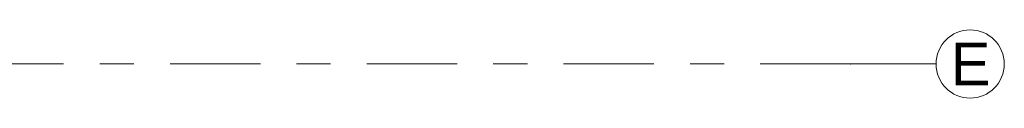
# Model space of a CAD drawing. Header units: metres. Extents: x -3.6 to 84.5, y -11 to 16.8.
# Tile 655 of 656: x 62.501 to 65.385, y 13.05 to 13.25. Entities that reach past the tile are written whole.
import ezdxf

# ---------------------------------------------------------------- set-up
doc = ezdxf.new("R2010")
doc.units = ezdxf.units.M
doc.header["$MEASUREMENT"] = 0
doc.linetypes.add('Strichlinie doppelt', pattern=[0.546806, 0.264583, -0.105833, 0.070556, -0.105833])
doc.layers.add('451 - Universal.Achsen Raster', color=7, linetype='Continuous')
doc.styles.add('ERSTELLTER_STIL_2', font='txt')

msp = doc.modelspace()

# ---------------------------------------------------------------- linework, layer by layer
at = {"layer": '451 - Universal.Achsen Raster', "color": 160, "linetype": 'Strichlinie doppelt', "lineweight": 9, "true_color": 0x3232ff}
for q in [(-3.175, 13.15), (65.185, 13.15)]:
    msp.add_line((64.935, 13.15), q, dxfattribs=at)
at = {"layer": '451 - Universal.Achsen Raster', "color": 160, "linetype": 'Continuous', "lineweight": 9, "true_color": 0x3232ff}
msp.add_circle((65.285, 13.15), 0.1, dxfattribs=at)
at = {"layer": '451 - Universal.Achsen Raster', "color": 160, "linetype": 'Strichlinie doppelt', "lineweight": 9, "true_color": 0x3232ff}
msp.add_point((64.935, 13.15), dxfattribs=at)
msp.add_point((64.935, 13.15), dxfattribs=at)

# ---------------------------------------------------------------- texts
at = {"layer": '451 - Universal.Achsen Raster', "color": 160, "lineweight": 9, "true_color": 0x3232ff, "insert": (65.2279, 13.2125), "char_height": 0.125, "attachment_point": 1, "style": 'ERSTELLTER_STIL_2'}
msp.add_mtext('\\A1;{\\pql;\\pt0;\\fArial|b0|i0|c0|p38;E}', dxfattribs=at)

doc.saveas('drawing.dxf')
